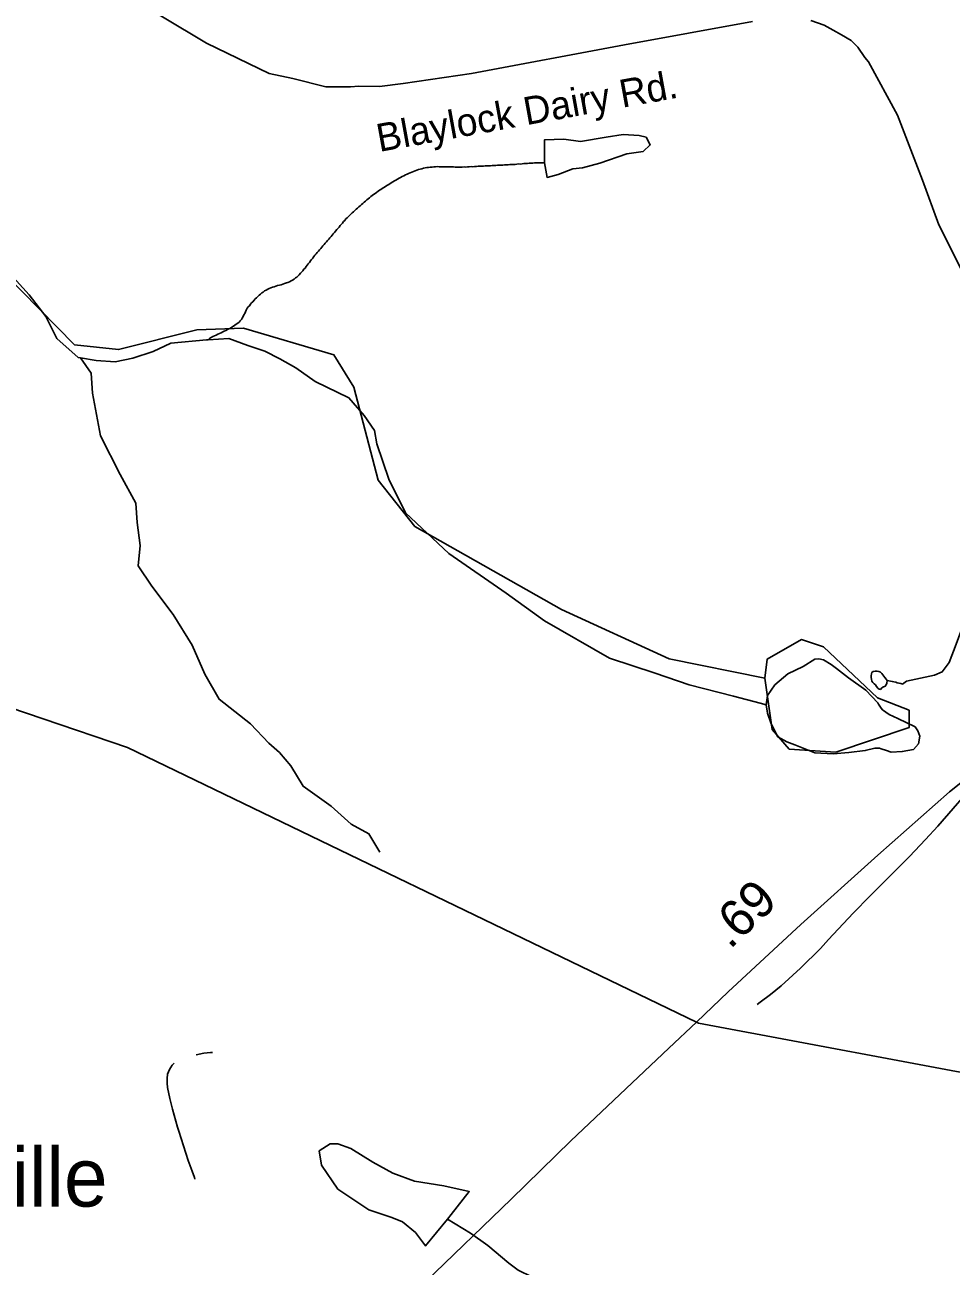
# Model space of a CAD drawing. Extents: x 1950930 to 2061844, y 904556 to 1017002.
# Drawn here: x 1986925 to 1990077, y 948596 to 952820 of the extents above; entities that cross this region are included whole.
import ezdxf

# ---------------------------------------------------------------- set-up
doc = ezdxf.new("R2010")
doc.units = 0
for name, color, linetype in [('Exist Civil Demographics Community Label', 7, 'Continuous'), ('Exist Hydrographic Creek Single Shore', 7, 'Continuous'), ('Exist Hydrographic Misc Water Feature', 7, 'Continuous'), ('Exist Road Primary NC Attributed', 7, 'Continuous'), ('Exist Road Primary NC Mileage Hundredths English Label', 7, 'Continuous'), ('Exist Road Secondary Type 51 Attributed', 7, 'Continuous'), ('Exist Road Secondary Type 51 Label', 7, 'Continuous'), ('Exist Utilities Electrical Transmission Line', 7, 'Continuous')]:
    doc.layers.add(name, color=color, linetype=linetype)

msp = doc.modelspace()

# ---------------------------------------------------------------- linework, layer by layer
at = {"layer": 'Exist Hydrographic Creek Single Shore'}
for points in [[(1989442.8, 950596.6), (1989117.7, 950662.4), (1988750.7, 950830.7), (1988251.6, 951113.5), (1988126.7, 951270.3), (1988043.7, 951587.1), (1987976.6, 951696.8), (1987668.6, 951788.4), (1987509.7, 951781.9), (1987243.5, 951715.2), (1987093.7, 951731.4), (1986734.6, 952096.5)], [(1988363.4, 948756.4), (1988441.7, 948707.9), (1988499.8, 948665.9), (1988571.7, 948606.2), (1988603.9, 948582.2), (1988649.9, 948560.2), (1988697.8, 948526.5), (1988755.7, 948496.2), (1988810, 948462.4), (1988869.9, 948424.4), (1988912.1, 948384.8), (1988950.5, 948364.3), (1988994.3, 948328.9), (1989017.5, 948317.6)]]:
    msp.add_lwpolyline(points, dxfattribs=at)
at = {"layer": 'Exist Hydrographic Misc Water Feature'}
for p, q in [((1987543.2, 951748.3), (1987548.7, 951748.6)), ((1990031.7, 950093.1), (1990181.6, 950267.4)), ((1989416.3, 949486.8), (1989426.8, 949494.5)), ((1987448.7, 949055), (1987444.6, 949069.4))]:
    msp.add_line(p, q, dxfattribs=at)
for points in [[(1988693.5, 952350.6), (1988692.9, 952428.5), (1988758.7, 952431.2), (1988814.9, 952423.6), (1988902.7, 952438.1), (1988960.5, 952446.7), (1989014.6, 952443.2), (1989038.6, 952437.8), (1989053, 952411.3), (1989029.2, 952389.6), (1988973.2, 952380.9), (1988881.4, 952349.9), (1988821.7, 952334), (1988789.7, 952329.7), (1988739.7, 952311.1), (1988701.9, 952301.2), (1988693.5, 952350.6)], [(1987989.6, 952127.2), (1987993.7, 952132.1), (1987997.6, 952136.9), (1988001.5, 952140.9), (1988005.6, 952145.7), (1988009.5, 952150.5), (1988013.4, 952154.6), (1988017.5, 952159.5), (1988021.6, 952163.5), (1988025.9, 952167.6), (1988030.2, 952172.3), (1988034.5, 952176.3), (1988038.8, 952180.3), (1988043.1, 952184.4), (1988047.6, 952188.4), (1988052.1, 952192.4), (1988056.4, 952196.4), (1988060.9, 952200.4), (1988065.5, 952204.4), (1988070, 952208.5), (1988074.5, 952212.5), (1988079, 952216.5), (1988083.7, 952220.5), (1988088.2, 952224.5), (1988092.9, 952228.5), (1988097.4, 952231.6), (1988102.4, 952235.6), (1988107.1, 952239.6), (1988111.6, 952242.8), (1988116.5, 952246.8), (1988121.4, 952250), (1988126.4, 952254), (1988131.1, 952257.2), (1988136, 952260.3), (1988141.1, 952263.6), (1988146, 952266.8), (1988151.4, 952269.9), (1988156.1, 952273.1), (1988161.2, 952276.2), (1988166.5, 952279.4), (1988171.5, 952282.6), (1988177, 952285.8), (1988182.1, 952288.9), (1988187.5, 952292.1), (1988192.6, 952295.3), (1988197.9, 952298.5), (1988203.2, 952300.8), (1988208.8, 952304), (1988214.1, 952306.4), (1988219.7, 952309.5), (1988225.2, 952311.9), (1988230.7, 952314.2), (1988236.1, 952316.5), (1988241.6, 952318.9), (1988247.3, 952321.2), (1988252.9, 952323.6), (1988258.4, 952325.1), (1988263.9, 952327.5), (1988269.7, 952329), (1988275.4, 952330.5), (1988281, 952332), (1988286.9, 952333.5), (1988292.7, 952334.3), (1988298.6, 952335), (1988304.3, 952335.6), (1988310.3, 952336.4), (1988316, 952337), (1988322.2, 952336.9), (1988328.1, 952337.6), (1988334.1, 952337.5), (1988340, 952337.4), (1988346.4, 952337.2), (1988352.1, 952337.1), (1988358.3, 952337), (1988364.6, 952336.9), (1988370.4, 952336.7), (1988376.5, 952336.6), (1988382.9, 952336.5), (1988388.8, 952336.4), (1988394.8, 952336.3), (1988400.9, 952336.1), (1988407.1, 952336), (1988413, 952335.9), (1988419.4, 952336.6), (1988425.1, 952336.4), (1988431.1, 952337.1), (1988437, 952337), (1988443.4, 952337.7), (1988449.1, 952337.5), (1988455.1, 952338.3), (1988461.2, 952338.2), (1988466.9, 952338.9), (1988473.1, 952338.7), (1988479.2, 952339.5), (1988485.2, 952339.3), (1988491.1, 952340), (1988497.1, 952339.9), (1988503, 952340.6), (1988509, 952340.4), (1988515.1, 952341.1)], [(1988515.1, 952341.1), (1988521.1, 952341.8), (1988527, 952341.7), (1988533, 952342.4), (1988538.9, 952342.3), (1988545.1, 952343), (1988551, 952342.9), (1988557, 952343.6), (1988563.1, 952344.3), (1988569.1, 952344.1), (1988575, 952344.8), (1988581, 952344.7), (1988587.1, 952345.4), (1988592.8, 952345.2), (1988599, 952345.9), (1988604.9, 952346.7), (1988610.7, 952346.6), (1988617, 952347.3), (1988623, 952348), (1988628.9, 952347.8), (1988634.9, 952348.5), (1988640.8, 952349.2), (1988646.8, 952349.1), (1988652.7, 952349.7), (1988658.7, 952350.5), (1988664.8, 952350.4), (1988670.8, 952351.1), (1988676.7, 952351), (1988682.7, 952350.9), (1988693.5, 952350.6)], [(1987548.7, 951748.6), (1987553.8, 951753.9), (1987559.2, 951756.2), (1987564.7, 951759.4), (1987570.3, 951761.8), (1987576, 951764.1), (1987581.3, 951767.2), (1987586.9, 951769.6), (1987592.2, 951771.9), (1987597.9, 951775.1), (1987603.1, 951777.4), (1987608.6, 951780.6), (1987613.9, 951783), (1987619.1, 951786.2), (1987624.4, 951788.5), (1987629.5, 951791.7), (1987634.4, 951794.9), (1987639.8, 951798), (1987644.3, 951801.2), (1987649.2, 951805.2), (1987653.7, 951808.4), (1987657.6, 951812.4), (1987661.5, 951817.3), (1987664.6, 951822.1), (1987667.4, 951827.8), (1987670.1, 951833.5), (1987672.8, 951838.3), (1987675.4, 951844.1), (1987678.3, 951849.7), (1987681.4, 951855.5), (1987684.9, 951860.3), (1987688.6, 951864.3), (1987692.5, 951869.2), (1987696.4, 951874), (1987700.3, 951878), (1987704.6, 951882.8), (1987708.7, 951887.7), (1987713, 951891.7), (1987717.3, 951895.8), (1987721.6, 951899.8), (1987726.3, 951903.8), (1987730.8, 951907.8), (1987735.7, 951910.9), (1987740.7, 951914.9), (1987745.6, 951917.3), (1987751.1, 951920.5), (1987756.4, 951922.8), (1987762, 951925.2), (1987767.5, 951927.5), (1987773.3, 951929), (1987779.2, 951931.3), (1987784.9, 951932.9), (1987791.1, 951934.4), (1987796.8, 951935.9), (1987803, 951938.2), (1987808.7, 951939.8), (1987814.5, 951942.1), (1987820, 951943.6), (1987825.3, 951946), (1987830.9, 951949.2), (1987835.8, 951951.5), (1987840.7, 951954.7), (1987845.2, 951958.7), (1987849.9, 951961.9), (1987854.3, 951965.9), (1987858.4, 951969.9), (1987862.7, 951974.7), (1987866.6, 951978.8), (1987870.5, 951983.6), (1987874.3, 951988.5), (1987878.2, 951992.5), (1987881.9, 951997.4), (1987885.6, 952002.2), (1987889.3, 952007), (1987893, 952011.9), (1987896.7, 952016.7), (1987900.4, 952021.6), (1987904.1, 952026.5), (1987908, 952031.3), (1987911.9, 952036.1), (1987915.6, 952040.9), (1987919.5, 952045.9), (1987923.6, 952049.9), (1987927.2, 952054.7), (1987931.4, 952058.7), (1987935, 952063.5), (1987938.9, 952068.4), (1987943, 952072.4), (1987946.9, 952077.2), (1987950.8, 952082), (1987954.7, 952086), (1987958.8, 952091), (1987962.5, 952095), (1987966.6, 952099.8), (1987970.5, 952104.6), (1987974.4, 952109.5), (1987978.3, 952113.5), (1987982.2, 952118.3), (1987985.9, 952123.2), (1987989.6, 952127.2)], [(1987114.2, 951687.5), (1987105.6, 951688.4), (1987033.2, 951752.3), (1986996.5, 951827.8), (1986939.9, 951901.1), (1986875.3, 951973.1)], [(1987543.2, 951748.3), (1987421.6, 951736.9), (1987361.7, 951708.6), (1987291.8, 951686.3), (1987231.9, 951673.6), (1987167.7, 951677.4), (1987114.2, 951687.5)], [(1989447.5, 950506.1), (1989427.2, 950511.4), (1989336, 950535.5), (1989185.4, 950574.7), (1989069, 950614.1), (1988914.6, 950664.8), (1988693.5, 950792.6), (1988562.7, 950886.3), (1988367.7, 951020.8), (1988220.3, 951159.2), (1988163.5, 951274.4), (1988122.5, 951394.2), (1988114.3, 951440.3), (1988079.6, 951490.3), (1988027.3, 951551.3), (1987912.7, 951606.9), (1987846.5, 951652.7), (1987792.1, 951684.1), (1987741.7, 951709.8), (1987683.4, 951729), (1987619.3, 951752.5), (1987548.7, 951748.6)], [(1987114.2, 951687.5), (1987150.1, 951635), (1987154.8, 951566.9), (1987181.9, 951421.1), (1987249.1, 951290), (1987302.3, 951192.1), (1987306.6, 951126.4), (1987317.2, 951048.2), (1987309.8, 950978.7), (1987356.4, 950910.4), (1987429.4, 950813.7), (1987494.2, 950709.8), (1987536.8, 950610.5), (1987585.6, 950525), (1987692.5, 950441.5), (1987755, 950376.2), (1987791.1, 950344.3), (1987829.6, 950298.4), (1987872.1, 950229.4), (1987966.6, 950161.8), (1988035.5, 950100.5), (1988095.6, 950067.3), (1988132.3, 950005)], [(1989911.1, 950577), (1989924.5, 950587.3), (1990020.2, 950607.5), (1990046.3, 950618.5), (1990069.8, 950650), (1990093.4, 950712.7), (1990117, 950777), (1990150.2, 950835.4), (1990174, 950873.5), (1990183.8, 950901.1), (1990189.4, 950910.9)], [(1989442.8, 950596.6), (1989450.7, 950662), (1989567.6, 950728.5), (1989642.7, 950704), (1989825.6, 950529.6), (1989933.6, 950488), (1989933.6, 950428.8), (1989683.7, 950345.5), (1989525.6, 950355.2), (1989467.6, 950422.2), (1989442.8, 950596.6)], [(1989829.5, 950508.9), (1989827.3, 950513.1), (1989786.9, 950556.6), (1989726.8, 950598.1), (1989686.4, 950630.1), (1989668.1, 950643.5), (1989642.3, 950659.7), (1989625.9, 950662.5), (1989612.4, 950661.1), (1989572.6, 950636.5), (1989520.7, 950612.1), (1989477, 950574.5), (1989451.2, 950538.1), (1989447.5, 950506.1)], [(1989858.6, 950588.8), (1989855.1, 950593.8), (1989851.5, 950598.7), (1989848, 950603.7), (1989844.3, 950608.7), (1989840.4, 950612.9), (1989836.1, 950617.2), (1989830.7, 950619.7), (1989824.4, 950620.6), (1989818.6, 950620.7), (1989811.7, 950620), (1989806.8, 950616.8), (1989805.1, 950612), (1989804.7, 950605.5), (1989804.9, 950599.7), (1989805.7, 950593.1), (1989807, 950587.3), (1989810.4, 950582.4), (1989815.2, 950578.2), (1989819.5, 950574), (1989823.2, 950568.1), (1989827.3, 950563.1), (1989831.4, 950559.7), (1989835.7, 950558.8), (1989840.6, 950563.6), (1989846.1, 950567.6), (1989851.5, 950569.2), (1989855.6, 950574.1), (1989857.4, 950579.7), (1989858.6, 950588.8)], [(1989911.1, 950577), (1989905.2, 950578.7), (1989899.6, 950579.6), (1989893.5, 950581.5), (1989888, 950583.2), (1989882, 950584.1), (1989876.3, 950585.9), (1989870.3, 950586.9), (1989858.6, 950588.8)], [(1989447.5, 950506.1), (1989452, 950478.1), (1989464.3, 950441.8), (1989487.1, 950397), (1989517, 950380.8), (1989544.7, 950370.4), (1989612.6, 950342.7), (1989674.7, 950339.8), (1989728.6, 950343.7), (1989784.6, 950350.7), (1989817.4, 950359), (1989832.6, 950358.7), (1989839, 950356.9), (1989856.6, 950350.9), (1989872.4, 950344.7), (1989910.5, 950347.3), (1989948.2, 950353.9), (1989966.1, 950374), (1989970, 950399.4), (1989963, 950417.5), (1989954, 950431.7), (1989895.5, 950459.2), (1989865.4, 950472.9), (1989843.5, 950488.9), (1989839, 950494.8), (1989829.5, 950508.9)], [(1989659.3, 949707.3), (1989743.6, 949797.6), (1989800.6, 949856.6), (1989934.7, 949990.3), (1989989.7, 950047.5), (1990031.7, 950093.1)], [(1989659.3, 949707.3), (1989743.6, 949797.6), (1989800.6, 949856.6), (1989934.7, 949990.3), (1989989.7, 950047.5), (1990031.7, 950093.1)], [(1989497.7, 949549.5), (1989563.8, 949610), (1989631.6, 949677.6), (1989659.3, 949707.3)], [(1989497.7, 949549.5), (1989563.8, 949610), (1989631.6, 949677.6), (1989659.3, 949707.3)], [(1989426.8, 949494.5), (1989461.7, 949520), (1989497.7, 949549.5)], [(1989426.8, 949494.5), (1989461.7, 949520), (1989497.7, 949549.5)], [(1987420, 949270.7), (1987425.7, 949280.1), (1987432.9, 949287.1)], [(1987507.7, 949314.7), (1987533.8, 949321.5), (1987545, 949322.6)], [(1987545, 949322.6), (1987556.7, 949323.6), (1987563.7, 949322.7)], [(1987420.2, 949157.2), (1987417.7, 949167.2), (1987410.5, 949203.6), (1987408.5, 949219.4), (1987408.7, 949234.6), (1987410.5, 949249.5), (1987416.7, 949265.7), (1987420, 949270.7)], [(1987420.2, 949157.2), (1987417.7, 949167.2), (1987410.5, 949203.6), (1987408.5, 949219.4), (1987408.7, 949234.6), (1987410.5, 949249.5), (1987416.7, 949265.7), (1987420, 949270.7)], [(1987444.6, 949069.4), (1987426.7, 949130.5), (1987420.2, 949157.2)], [(1987444.6, 949069.4), (1987426.7, 949130.5), (1987420.2, 949157.2)], [(1987494, 948919), (1987480.4, 948955.5), (1987448.7, 949055)], [(1987494, 948919), (1987480.4, 948955.5), (1987448.7, 949055)], [(1988363.4, 948756.4), (1988375.7, 948771.6), (1988436.8, 948849.9), (1988350.9, 948869.1), (1988250.6, 948885.2), (1988176.6, 948912.2), (1988108.5, 948949.8), (1988033.9, 948996.8), (1987990.2, 949012.4), (1987963.7, 949012.3), (1987926.2, 948988.4), (1987934.4, 948940.1), (1987989.2, 948858.3), (1988095.4, 948787.4), (1988173.7, 948762), (1988209.8, 948746.5), (1988253.9, 948710.9), (1988288.3, 948665.1), (1988363.4, 948756.4)], [(1987503.6, 948891.8), (1987502, 948897.5), (1987494, 948919)], [(1987503.6, 948891.8), (1987502, 948897.5), (1987494, 948919)]]:
    msp.add_lwpolyline(points, dxfattribs=at)
at = {"layer": 'Exist Road Primary NC Attributed'}
msp.add_lwpolyline([(1987869.8, 948144.4), (1987989.3, 948250.6), (1988287.5, 948542.4), (1988579.9, 948824), (1988783.1, 949023.1), (1989116.2, 949337.5), (1989210.4, 949426.9), (1989318.3, 949529.3), (1989564.6, 949759), (1989826.8, 949994.7), (1990070.9, 950210.4), (1990270.8, 950369.2), (1990277, 950374.2), (1990423.2, 950490.1), (1990510.3, 950564.1), (1990540.5, 950589.9)], dxfattribs=at)
at = {"layer": 'Exist Road Secondary Type 51 Attributed'}
for points in [[(1989400.6, 952831.6), (1988965.2, 952751.6), (1988444.2, 952655.1), (1988211.5, 952620.8), (1988131, 952610.3), (1988061, 952611), (1988032.4, 952609.5), (1987995.8, 952609.3), (1987948.4, 952609.7), (1987836.5, 952638.1), (1987756.1, 952654.9), (1987542.3, 952757.9), (1986816.2, 953193.3)], [(1990540.5, 950589.9), (1990488, 950774.2), (1990439.3, 950956.6), (1990326.6, 951407.3), (1990270.8, 951598.6), (1990254.6, 951653.9), (1990201.6, 951782.4), (1990111.1, 951988.9), (1990034.4, 952139.7), (1989978.8, 952291.2), (1989893.7, 952512.5), (1989795.5, 952693.8), (1989783.1, 952709.3), (1989759.4, 952744.3), (1989736.8, 952766.9), (1989703.2, 952786), (1989675.5, 952802.2), (1989644.7, 952819.2), (1989599.7, 952834.9)]]:
    msp.add_lwpolyline(points, dxfattribs=at)
at = {"layer": 'Exist Utilities Electrical Transmission Line'}
for points in [[(1989210.4, 949426.9), (1987273.6, 950360.9), (1986124.8, 950751), (1984490.6, 951099.2)], [(1990270.8, 949226.1), (1989217.3, 949423.5), (1989210.4, 949426.9)]]:
    msp.add_lwpolyline(points, dxfattribs=at)

# ---------------------------------------------------------------- texts
at = {"layer": 'Exist Civil Demographics Community Label'}
msp.add_text('Roseville', height=200, dxfattribs=at).set_placement((1986121.5, 948798.9))
at = {"layer": 'Exist Road Primary NC Mileage Hundredths English Label'}
msp.add_text('.69', height=125, rotation=43.5031, dxfattribs=at).set_placement((1989323.7, 949671.6))
at = {"layer": 'Exist Road Secondary Type 51 Label'}
msp.add_text('Blaylock Dairy Rd.', height=95, rotation=10.3124, dxfattribs=at).set_placement((1988130.7, 952387.4))

doc.saveas('drawing.dxf')
